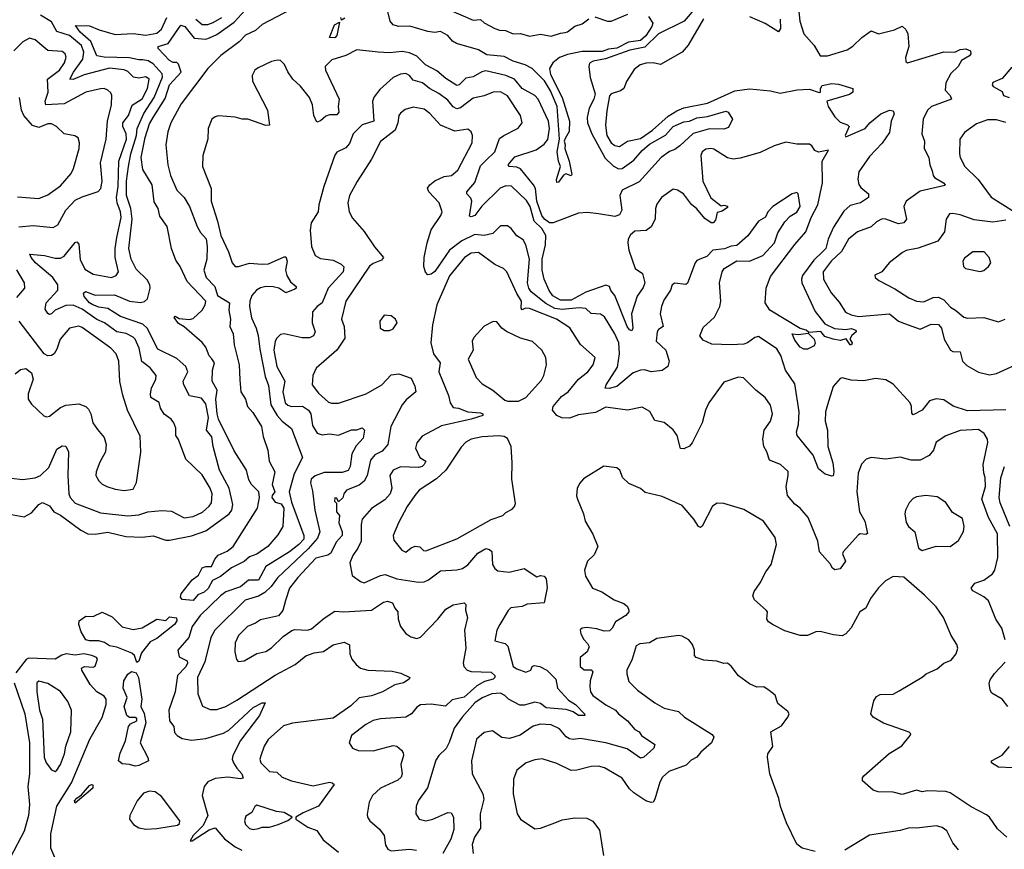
# Model space of a CAD drawing. Extents: x 1771496 to 1971148, y 471553 to 643630.
# Tile 483 of 656: x 1821760 to 1827177, y 611469 to 616033. Entities that reach past the tile are written whole.
import ezdxf

# ---------------------------------------------------------------- set-up
doc = ezdxf.new("R2010")
doc.units = 0

msp = doc.modelspace()

# ---------------------------------------------------------------- linework, layer by layer
at = {"layer": '0CON10XD'}
for points in [[(1822715, 612838.2), (1822654, 612844), (1822645.3, 612855.3), (1822647.9, 612875), (1822709.4, 612950.6), (1822745, 612977.3), (1822763.4, 613016.6), (1822785, 613024.8), (1822816, 613025), (1822834.7, 613065), (1822853.2, 613086.8), (1822901.2, 613108.8), (1822934.7, 613135.3), (1823068.9, 613345), (1823079.4, 613405), (1823075.8, 613435), (1823035.8, 613475), (1823020.9, 613500.9), (1823007.5, 613555), (1822941.2, 613661.2), (1822855, 613834.6), (1822846.9, 613865), (1822840.2, 613945), (1822846.5, 613995), (1822818.9, 614045), (1822820.7, 614105), (1822832.9, 614145), (1822817, 614167), (1822803.7, 614183.7), (1822785, 614230.6), (1822765, 614256.8), (1822665, 614343.2), (1822635, 614360.9), (1822610, 614395), (1822615, 614401.2), (1822638.6, 614388.6), (1822695, 614383.8), (1822715, 614388.5), (1822764.6, 614435), (1822781.5, 614465), (1822784.4, 614484.4), (1822682.5, 614592.5), (1822643.3, 614675), (1822619.9, 614709.9), (1822596.1, 614775), (1822572.5, 614895), (1822532.3, 614952.3), (1822523.1, 614995), (1822500.6, 615030.6), (1822490, 615125), (1822438.2, 615208.2), (1822429.5, 615275), (1822449.9, 615385), (1822475, 615459.2), (1822494.6, 615495.4), (1822560.6, 615599.4), (1822585, 615674.2), (1822649.2, 615745), (1822635, 615787.5), (1822625, 615798), (1822605, 615796.7), (1822585, 615808.6), (1822523.1, 615875), (1822522, 615885), (1822577.9, 615902.1), (1822647.5, 616002.5), (1822668.9, 615995), (1822721.2, 615931.2), (1822784.3, 615925.7), (1822805, 615932.2), (1822845, 615952.1), (1822940, 616020), (1823001.4, 616085)], [(1823255, 616090), (1823095, 616006.1), (1823057.4, 615972.6), (1823002.6, 615947.4), (1822968.4, 615911.6), (1822866.4, 615835), (1822794.6, 615765), (1822649.6, 615570.4), (1822592.8, 615465), (1822575.7, 615415), (1822563.5, 615345), (1822574.8, 615235), (1822589.8, 615175), (1822625, 615095.5), (1822666.1, 615055), (1822695.4, 615005), (1822736.9, 614895), (1822755, 614862.2), (1822786.8, 614826.8), (1822792.3, 614785), (1822790, 614715), (1822774.2, 614655), (1822785.7, 614615), (1822833.6, 614565), (1822849.4, 614515), (1822914.4, 614475), (1822910.4, 614435), (1822919.7, 614385), (1822916.2, 614345), (1822934.7, 614305), (1822941.1, 614245), (1822968.2, 614135), (1822971.2, 614051.2), (1822977.5, 613985), (1823003.6, 613945), (1823013.5, 613905), (1823042.2, 613872.2), (1823091.3, 613795), (1823099.6, 613739.6), (1823125.6, 613664.4), (1823132.9, 613605), (1823163.8, 613545), (1823149.6, 613475), (1823164.2, 613435), (1823148.8, 613415), (1823148, 613405), (1823165, 613379.2), (1823199.2, 613369.2), (1823212.7, 613345), (1823208.4, 613245), (1823180.3, 613199.7), (1823125.6, 613134.4), (1823065, 613092.7), (1823025, 613078.6), (1822995, 613052.2), (1822925, 613017.7), (1822865, 612969.6), (1822821.8, 612948.2), (1822796.8, 612903.2), (1822775, 612883.3), (1822740.9, 612869.1), (1822715, 612838.2)], [(1825481, 616099), (1825415.8, 616024.2), (1825275, 615954.8), (1825199, 615881), (1825116.9, 615865), (1824982.4, 615817.6), (1824916, 615805), (1824895, 615794.3), (1824891.1, 615775), (1824898.7, 615715), (1824925.8, 615625), (1824919.4, 615595), (1824893.8, 615546.2), (1824882, 615495), (1824884.4, 615465), (1824908.3, 615405), (1824981.7, 615271.7), (1825025, 615228.5), (1825055, 615212.7), (1825075, 615213.4), (1825139.2, 615260.8), (1825185, 615313.8), (1825225, 615348.9), (1825312.8, 615397.2), (1825355, 615445.2), (1825415, 615470.2), (1825444.8, 615475.2), (1825485, 615492.7), (1825545, 615500.7), (1825645, 615529.4), (1825658.6, 615525), (1825682.5, 615485), (1825660.7, 615439.3), (1825635, 615430), (1825555, 615433.3), (1825465, 615407.5), (1825391.4, 615338.6), (1825365, 615319.4), (1825335, 615308.5), (1825290.4, 615275), (1825168.6, 615141.4), (1825075, 615094.5), (1825062.1, 615065), (1825072.9, 614985), (1825060.7, 614959.3), (1825035, 614950.4), (1824944.3, 614965.7), (1824885, 614972.4), (1824835, 614967.7), (1824695, 614914.5), (1824675, 614916), (1824647.8, 614935), (1824633.2, 614955), (1824604.8, 615034.8), (1824597.3, 615105), (1824587.8, 615125), (1824515, 615212.3), (1824495, 615221), (1824454, 615225), (1824447.3, 615235), (1824485, 615278.9), (1824602.5, 615317.5), (1824645, 615347.6), (1824665.7, 615374.3), (1824675.7, 615435), (1824670.4, 615475), (1824612.8, 615595), (1824595, 615615.4), (1824525, 615654.7), (1824481.9, 615705), (1824435, 615725.6), (1824325, 615750.7), (1824303.4, 615746.6), (1824255, 615718.2), (1824235, 615714.6), (1824215, 615711.5), (1824178.9, 615675), (1824165, 615671.3), (1824105, 615708.9), (1824055, 615751.8), (1823993.3, 615785), (1823945, 615831.5), (1823905, 615850.7), (1823865, 615857.5), (1823795, 615850), (1823733.4, 615853.4), (1823615, 615867.1), (1823554.2, 615835.8), (1823478.1, 615811.9), (1823441.4, 615775), (1823442.9, 615755), (1823517.3, 615595), (1823512.2, 615555), (1823516.7, 615523.3), (1823505, 615510), (1823465, 615508.9), (1823445, 615501.9), (1823415, 615476.2), (1823395, 615470), (1823378.9, 615505), (1823372, 615565), (1823355.3, 615605), (1823305, 615667.1), (1823262.9, 615705), (1823235.3, 615745.3), (1823216.7, 615786.7), (1823195, 615807.5), (1823179.5, 615810.5), (1823145, 615802.9), (1823072, 615768), (1823054.3, 615755), (1823039.4, 615725), (1823041.1, 615695), (1823123.3, 615535), (1823135, 615452.5), (1823115, 615450.6), (1823016.3, 615486.3), (1822985, 615485.6), (1822945, 615497.1), (1822855, 615504.3), (1822835, 615499.2), (1822817.5, 615485), (1822797.7, 615435), (1822795.6, 615375), (1822768, 615285), (1822766.4, 615225), (1822814.6, 615105), (1822814.1, 615034.1), (1822848.7, 614925), (1822866.7, 614845), (1822908.4, 614755), (1822928.8, 614695), (1822945, 614675.6), (1822964.6, 614675.4), (1823025, 614694.3), (1823095, 614687.7), (1823129.4, 614690.6), (1823215, 614728.6), (1823225, 614728), (1823231.5, 614705), (1823223.4, 614655), (1823230.9, 614625), (1823250.6, 614590.6), (1823281.2, 614565), (1823282, 614555), (1823275, 614550.6), (1823225, 614530), (1823185.3, 614555.3), (1823155, 614562.8), (1823115, 614565.6), (1823085, 614557.6), (1823062.5, 614545), (1823037.7, 614515), (1823027, 614485), (1823025.2, 614455), (1823035, 614392.9), (1823062.1, 614335), (1823072.7, 614295), (1823081, 614221), (1823110.8, 614070.8), (1823129.8, 614019.8), (1823142.9, 613915), (1823177.7, 613855), (1823205, 613824.3), (1823255, 613783.8), (1823296.9, 613676.9), (1823317.1, 613625), (1823270.8, 613535), (1823243.2, 613435), (1823255, 613379.1), (1823323.9, 613195), (1823323.2, 613175), (1823296.3, 613145), (1823245, 613105.2), (1823114.5, 613025.5), (1823075, 612949.3), (1823020, 612950), (1822975, 612913.8), (1822895, 612885.9), (1822865, 612864.1), (1822753, 612755), (1822708.9, 612695), (1822691.7, 612635), (1822630, 612565), (1822637, 612527), (1822681.5, 612505), (1822683.8, 612493.8), (1822675, 612473.2), (1822629.2, 612425), (1822615.3, 612335), (1822580.4, 612235), (1822583.8, 612175), (1822608.5, 612145), (1822612, 612112), (1822626, 612095), (1822655, 612078.1), (1822705, 612069.6), (1822785, 612078.7), (1822881.8, 612108.2), (1822910.9, 612125), (1823045, 612249.8), (1823095, 612275.5), (1823110, 612275), (1823079.2, 612205), (1822975, 612067.3), (1822932.5, 611985), (1822930, 611965), (1822937.3, 611945), (1822954.7, 611915), (1822982.1, 611885), (1822989.1, 611860.9), (1822975, 611856.9), (1822905, 611865.4), (1822835, 611857.7), (1822795, 611839.5), (1822775.3, 611814.7), (1822764.6, 611765), (1822796.1, 611655), (1822770.3, 611599.7), (1822715, 611545.5), (1822697.5, 611515), (1822710, 611515), (1822803.2, 611576.8), (1822835, 611586.9), (1822886.9, 611526.9), (1822945, 611482), (1822982, 611465)], [(1825219.8, 616049.8), (1825243.4, 616013.4), (1825238.6, 615995), (1825205, 615943.4), (1825175, 615917.8), (1825110.5, 615909.5), (1825045, 615876.3), (1824999.1, 615870.9), (1824965, 615858), (1824855, 615858.6), (1824775, 615842.1), (1824729.4, 615825), (1824693.5, 615795), (1824675.4, 615765), (1824681.4, 615731.4), (1824745.2, 615605), (1824784.8, 615475), (1824783.1, 615416.9), (1824760.9, 615379.1), (1824755.5, 615365), (1824761.6, 615345), (1824758.9, 615325), (1824784, 615254), (1824798.3, 615181.7), (1824795, 615173.1), (1824764.6, 615185.4), (1824752.5, 615177.5), (1824725, 615138.8), (1824715, 615137.5), (1824714.2, 615154.2), (1824735.5, 615225), (1824724.6, 615255), (1824718.1, 615305), (1824730.3, 615375), (1824716.8, 615555), (1824681.2, 615641.2), (1824646.8, 615696.8), (1824580, 615765), (1824540.6, 615785), (1824475, 615804.3), (1824425, 615830.2), (1824330, 615840), (1824285, 615866.7), (1824162.7, 615902.7), (1824141.4, 615915), (1824116.2, 615945), (1824075, 615967.1), (1824045, 615962.7), (1824005, 615968.3), (1823906.4, 615996.4), (1823845, 615995.9), (1823814.8, 616004.8), (1823799.1, 616025), (1823785, 616078)], [(1824119.6, 616089.6), (1824255, 616030), (1824295, 616033.5), (1824315, 616015.7), (1824373.8, 615985), (1824400, 615975), (1824433.8, 615973.8), (1824475, 615954.4), (1824515, 615957.5), (1824565, 615941.9), (1824625, 615952.5), (1824685, 615942.7), (1824735, 615959.2), (1824761.7, 615961.7), (1824775, 615965.5), (1824815, 615997.5), (1824855, 616010.9), (1824891.9, 616038.1)], [(1824925, 616049.1), (1824995, 616024), (1825015, 616023.8), (1825106, 616064)], [(1826044.7, 616095), (1826051.6, 616025), (1826074.6, 615955), (1826130.6, 615890.6), (1826163.8, 615833.8), (1826205, 615833.5), (1826313.1, 615866.9), (1826343.7, 615886.3), (1826394.2, 615935), (1826445, 615971.1), (1826485.4, 615954.6), (1826573.5, 615976.5), (1826615, 615998), (1826635, 615978), (1826646.4, 615955), (1826651.8, 615885), (1826634.6, 615824.6), (1826635, 615802.5), (1826645, 615796), (1826845, 615856.8), (1826905, 615853.6), (1826935, 615868.8), (1826965, 615872), (1826991.1, 615861.1), (1826993.1, 615845), (1826986, 615834), (1826942, 615808), (1826922.7, 615775), (1826882.9, 615737.1), (1826854.8, 615685.2), (1826851.8, 615645), (1826879.4, 615615), (1826886.2, 615595), (1826776.9, 615555), (1826755, 615534.3), (1826731.5, 615485), (1826722.7, 615405), (1826737.9, 615365), (1826737.1, 615325), (1826762.2, 615275), (1826766.7, 615235), (1826780.9, 615200.9)], [(1821705, 613312), (1821785, 613298.2), (1821825, 613319.6), (1821865, 613365.6), (1821885, 613376.7), (1821925, 613358.6), (1821948.1, 613325), (1821985, 613306.8), (1822096.9, 613225), (1822135, 613204.7), (1822175, 613202.5), (1822245, 613213.5), (1822345, 613190.2), (1822435, 613186.5), (1822495, 613193.2), (1822565, 613169.6), (1822585, 613170), (1822705, 613193.3), (1822785, 613220.4), (1822913.7, 613315), (1822928.4, 613335), (1822933, 613365), (1822912.3, 613455), (1822888.9, 613498.9), (1822859.2, 613555), (1822824.1, 613685), (1822817.6, 613737.6), (1822787.7, 613775), (1822800, 613845), (1822785, 613920), (1822761.5, 613951.5), (1822694.2, 613964.2), (1822662.9, 614025), (1822660.4, 614045), (1822685.6, 614095), (1822674.4, 614125), (1822625, 614168.2), (1822520.8, 614220.8), (1822460.9, 614335), (1822438.6, 614358.6), (1822315, 614399.3), (1822245, 614443.3), (1822195, 614451.1), (1822162.1, 614465), (1822145, 614475.3), (1822115, 614509.4), (1822110.8, 614529.2), (1822122.5, 614537.5), (1822175, 614518.2), (1822281.3, 614518.7), (1822365, 614484.8), (1822425, 614476.8), (1822446.7, 614483.3), (1822463.3, 614496.7), (1822478.1, 614555), (1822475.7, 614575), (1822461.5, 614601.5), (1822401, 614661), (1822373, 614715), (1822361.6, 614775), (1822379.6, 614935), (1822372.6, 614995), (1822348.8, 615065), (1822348.3, 615145), (1822358.9, 615225), (1822371.7, 615295), (1822402.2, 615395), (1822406.3, 615435), (1822443.4, 615516.6), (1822499.6, 615605), (1822546.9, 615716.9), (1822544.3, 615735), (1822495, 615790), (1822467.4, 615807.4), (1822437.3, 615812.7), (1822415, 615811.6), (1822365, 615823), (1822225, 615827), (1822184.4, 615834.4), (1822152.7, 615912.7), (1822092.4, 615965), (1822068.3, 616001.7), (1822145, 615999.5), (1822197.2, 615977.2), (1822285, 615951.4), (1822385, 615956.2), (1822455, 615947.8), (1822515, 615957.9), (1822540.1, 615979.9), (1822569.6, 616045)], [(1821715, 613510.8), (1821776.6, 613503.4), (1821845, 613512.3), (1821875, 613525.8), (1821920.2, 613569.8), (1821965, 613670), (1821995, 613689.2), (1822015, 613685.8), (1822028.5, 613655), (1822025.3, 613525), (1822031.4, 613425), (1822037.7, 613405), (1822065, 613372.7), (1822205, 613320.3), (1822355, 613303.5), (1822415, 613309.7), (1822465.4, 613325.4), (1822542.4, 613332.4), (1822595, 613329.2), (1822665, 613292.5), (1822715, 613299.6), (1822767, 613323), (1822803.7, 613356.3), (1822815.5, 613375), (1822819.2, 613425), (1822808.8, 613455), (1822765, 613529.6), (1822673.6, 613615), (1822634, 613724), (1822620, 613745), (1822619.4, 613785), (1822608.6, 613815), (1822593.1, 613835), (1822555, 613861.9), (1822534.5, 613895), (1822527.8, 613927.8), (1822482.5, 613955), (1822479.5, 613975), (1822486.1, 614005), (1822509.5, 614055), (1822510.6, 614075), (1822477.8, 614117.8), (1822431.8, 614151.8), (1822417.6, 614225), (1822395.2, 614275.2), (1822385, 614286.6), (1822346.6, 614306.6), (1822295, 614316.2), (1822255, 614344.7), (1822227.1, 614365), (1822185, 614383.9), (1822105, 614441), (1822055, 614462.4), (1822015, 614460), (1821955.6, 614435), (1821935, 614414.4), (1821925, 614411.1), (1821915, 614416.7), (1821900.6, 614440.6), (1821905.8, 614475), (1821970, 614545), (1821969.4, 614575), (1821941.9, 614615), (1821846.8, 614695), (1821823.1, 614725), (1821816.4, 614743.6), (1821896.2, 614736.2), (1821955, 614720.8), (1821985, 614720.9), (1822005, 614731.5), (1822065, 614806.5), (1822075, 614811.4), (1822085, 614797.5), (1822094, 614714), (1822119.6, 614659.6), (1822165, 614632.5), (1822265, 614614.1), (1822290.6, 614625), (1822303.8, 614645), (1822284.8, 614725), (1822284.8, 614775), (1822294.5, 614835.5), (1822318.3, 614945), (1822315.4, 614975.4), (1822297.1, 615025), (1822292.9, 615055), (1822302.5, 615115), (1822305.8, 615254.2), (1822347.8, 615375), (1822346.4, 615405), (1822327.9, 615445), (1822327.8, 615465), (1822358.4, 615505), (1822378.3, 615561.7), (1822435, 615598.2), (1822463.5, 615655), (1822472.7, 615705), (1822455, 615717.8), (1822415, 615711.3), (1822387.4, 615717.4), (1822355, 615747.7), (1822335, 615757.5), (1822255, 615766.8), (1822115, 615729.5), (1822055, 615704.7), (1822036.2, 615705), (1822055.6, 615745), (1822107.5, 615815), (1822112.4, 615855), (1822101.1, 615891.1), (1822035, 615946.7), (1821965, 615967.7), (1821935, 616020.3), (1821875, 616057)], [(1822728.9, 616035), (1822765, 616006.4), (1822795, 616006.6), (1822825, 616016.5), (1822872.1, 616045)], [(1823495, 615933.1), (1823464, 615935), (1823493.1, 616005), (1823519.5, 616019.5), (1823505.3, 615945), (1823495, 615933.1)], [(1823548.3, 616041.7), (1823530.7, 616030.7), (1823526.7, 616045)], [(1825522.7, 616037.3), (1825438.1, 615891.9), (1825405.3, 615854.7), (1825285, 615785.7), (1825245, 615795.2), (1825206.6, 615793.4), (1825173.8, 615785), (1825140.3, 615759.7), (1825098, 615692), (1825084.5, 615655), (1825065, 615641.8), (1825015, 615625.7), (1825006.1, 615613.9), (1824990.9, 615530.9), (1824983, 615453), (1824991.1, 615395), (1825015, 615354.5), (1825035, 615340.5), (1825060, 615335), (1825105, 615364.3), (1825175, 615379.6), (1825242.1, 615425), (1825327.9, 615502.1), (1825375, 615531.3), (1825415, 615547.8), (1825545, 615574.3), (1825695, 615641.1), (1825775, 615651.6), (1825891.4, 615641.4), (1825945, 615628), (1826037.2, 615647.2), (1826105, 615650.8), (1826158.1, 615631.9), (1826165.5, 615634.5), (1826165.5, 615655), (1826175, 615671.5), (1826228.8, 615681.2), (1826265, 615677.8), (1826343.9, 615653.9), (1826344.5, 615635), (1826325, 615620.4), (1826200, 615585), (1826207.5, 615555), (1826245, 615497.9), (1826275, 615469.6), (1826313.8, 615455), (1826324.2, 615445), (1826302, 615395), (1826305, 615387.5), (1826412.5, 615435), (1826436.9, 615465), (1826497.5, 615515), (1826545, 615534.2), (1826565, 615531.2), (1826570.6, 615515), (1826554.5, 615475.5), (1826545, 615412), (1826505, 615354.4), (1826435, 615281.1), (1826376.5, 615195), (1826370.8, 615155), (1826376.7, 615126.7), (1826388.8, 615108.8), (1826430, 615075), (1826430, 615055), (1826386.2, 615025), (1826330, 615010), (1826295, 614980.3), (1826238.5, 614891.5), (1826208.1, 614825), (1826194.8, 614775), (1826176.2, 614755), (1826129.7, 614710.3), (1826067.1, 614625), (1826061.2, 614605), (1826063.8, 614585), (1826137.6, 614427.6), (1826190.5, 614360.5), (1826243.4, 614333.4), (1826305, 614328.1), (1826335, 614334.6), (1826360, 614325), (1826362, 614315), (1826338, 614295), (1826326.7, 614275), (1826341.2, 614255), (1826337.5, 614245), (1826330, 614245), (1826306.4, 614276.4), (1826275, 614267.5), (1826235, 614275.7), (1826190.8, 614290.8), (1826167.5, 614317.5), (1826101.7, 614311.7), (1826087.5, 614325), (1826055, 614334.2), (1825887.5, 614435), (1825862, 614475), (1825867.6, 614555), (1825890.6, 614619.4), (1826025, 614796), (1826085.8, 614865), (1826114.4, 614945), (1826151.3, 615015), (1826176.2, 615136.2), (1826174.6, 615255), (1826210, 615315), (1826155, 615303.8), (1826135, 615313.5), (1826119.2, 615339.2), (1826105, 615347.9), (1826035, 615348.9), (1825975, 615358.5), (1825911.7, 615338.3), (1825835, 615302.5), (1825725, 615270.3), (1825685.4, 615265.4), (1825655, 615273.1), (1825579.7, 615319.7), (1825564.2, 615324.2), (1825535, 615320), (1825514.4, 615305), (1825507.8, 615285), (1825518.2, 615145), (1825562.3, 615052.3), (1825619.3, 615009.3), (1825635, 615012.5), (1825655, 615006.2), (1825655, 615000), (1825625, 614980), (1825597.5, 614972.5), (1825589.3, 614930.7), (1825575, 614916), (1825565, 614916), (1825529.9, 614939.9), (1825485, 614992.7), (1825455.7, 615015.7), (1825411.5, 615075), (1825380, 615095), (1825355, 615100.4), (1825291.2, 615055), (1825265, 615017.5), (1825258, 614995), (1825255.8, 614935), (1825235, 614894), (1825206.4, 614873.6), (1825145, 614870), (1825121.2, 614848.8), (1825108.8, 614825), (1825106.2, 614805), (1825112, 614765), (1825146.7, 614665), (1825187.1, 614637.1), (1825199.3, 614585), (1825190.8, 614559.2), (1825158, 614512), (1825125.4, 614415.4), (1825133.8, 614336.2), (1825128.5, 614321.5), (1825115, 614327.3), (1825102.6, 614345), (1825035, 614515.5), (1825013.5, 614543.5), (1825005.5, 614565.5), (1824985, 614572.5)], [(1825943.9, 616035), (1825945.2, 615984.8), (1825935, 615965.6), (1825862.2, 616012.2), (1825778.2, 616048.2)], [(1821755, 614893.2), (1821835, 614900.8), (1821945, 614888.9), (1821969.4, 614905), (1822015, 614984.4), (1822065, 615039.2), (1822105, 615058.5), (1822193, 615087), (1822206.2, 615103.8), (1822214.4, 615145), (1822204.7, 615245), (1822235.3, 615374.7), (1822243.7, 615475), (1822265.3, 615565), (1822267.7, 615615), (1822261.2, 615631.2), (1822245, 615645.6), (1822225, 615653.5), (1822205, 615652.3), (1822125, 615633.5), (1822005, 615569.5), (1821903.9, 615563.9), (1821899.8, 615585), (1821917.4, 615635), (1821913.2, 615705), (1821980, 615755), (1822007.8, 615795), (1822016, 615826), (1822010.6, 615845), (1821995, 615857.5), (1821915, 615864.1), (1821881.4, 615891.4), (1821845, 615921.5), (1821815, 615930.5), (1821778.6, 615911.4), (1821729.1, 615860.9)], [(1824985, 614572.5), (1824875, 614534.8), (1824795, 614490), (1824735, 614490.3), (1824694.2, 614514.2), (1824673.7, 614543.7), (1824646.3, 614605), (1824635.6, 614654.4), (1824635.2, 614714.8), (1824653.4, 614795), (1824654.5, 614845), (1824633, 614885), (1824590.8, 614925), (1824568, 615005), (1824549, 615039), (1824466.2, 615116.2), (1824435, 615118), (1824403.3, 615106.7), (1824303.8, 615006.2), (1824265, 614955.7), (1824245, 614948.1), (1824235, 614951.2), (1824248, 615035), (1824241.7, 615051.7), (1824220.6, 615075), (1824220, 615085), (1824265, 615137.9), (1824295, 615228.2), (1824325, 615258.6), (1824373.6, 615305), (1824401, 615379), (1824423.5, 615396.5), (1824503.1, 615436.9), (1824524.3, 615465), (1824515.5, 615505), (1824443.7, 615613.7), (1824405.3, 615635.3), (1824365, 615633.8), (1824315, 615613.4), (1824255, 615600.4), (1824185, 615548.1), (1824165, 615541.6), (1824145, 615552.7), (1824115, 615590), (1824066.6, 615626.6), (1824015, 615654.1), (1823975.6, 615685), (1823925, 615700.4), (1823905, 615726.5), (1823885, 615736.9), (1823855, 615733.9), (1823815.3, 615714.7), (1823741.5, 615648.5), (1823711.2, 615608.8), (1823700.9, 615585), (1823708, 615475), (1823644.5, 615455), (1823595.5, 615405), (1823575, 615351.9), (1823555, 615328.8), (1823505.4, 615304.6), (1823493.3, 615286.7), (1823434.4, 615115), (1823405.7, 615014.3), (1823401.9, 614975), (1823363.8, 614915), (1823357.7, 614875), (1823365.5, 614785), (1823385.4, 614735.4), (1823415, 614719.5), (1823485, 614710.5), (1823528.6, 614688.6), (1823543.3, 614673.3), (1823539.6, 614645), (1823456.7, 614555), (1823425.2, 614474.8), (1823396.7, 614455), (1823371.9, 614425), (1823370, 614365), (1823385.5, 614315), (1823376.6, 614293.4), (1823355, 614283.1), (1823315, 614282.5), (1823215, 614304.4), (1823195, 614300.6), (1823175, 614280), (1823166.5, 614265), (1823158.4, 614215), (1823174.7, 614125.3), (1823219.2, 614045), (1823208, 613985), (1823220.9, 613925), (1823235, 613911.6), (1823255, 613905.2), (1823316.7, 613906.7), (1823349.4, 613885), (1823362.7, 613865), (1823370.9, 613800.9), (1823397.7, 613757.7), (1823425, 613749.1), (1823465, 613753.9), (1823515, 613747.9), (1823585, 613776.2), (1823615, 613777.1), (1823645, 613787.3), (1823656.8, 613775), (1823649.5, 613730.5), (1823612.3, 613687.7), (1823587.7, 613645), (1823577.8, 613575), (1823566.9, 613553.1), (1823535, 613542.1), (1823435, 613541), (1823386.4, 613523.6), (1823364.7, 613505), (1823360.4, 613485), (1823371.7, 613441.8), (1823383.7, 613335), (1823411.9, 613215), (1823399.1, 613180.9), (1823347.5, 613122.5), (1823178.4, 612961.6), (1823143.4, 612915), (1823108.2, 612881.8), (1823075, 612862.4), (1823000.5, 612839.5), (1822833.6, 612675), (1822811.4, 612635), (1822779.4, 612500.6), (1822738.5, 612415), (1822740.6, 612325), (1822765.9, 612255.9), (1822807.8, 612237.8), (1822845, 612238.8), (1822894.7, 612255.3), (1822955, 612289.2), (1823165, 612426.6), (1823275.2, 612484.8), (1823335, 612533.1), (1823380.3, 612549.7), (1823432.7, 612557.3), (1823485, 612594.5), (1823545, 612608.5), (1823574.5, 612594.5), (1823577.1, 612545), (1823587.5, 612515), (1823610.8, 612485), (1823636, 612466), (1823675, 612454.6), (1823809.3, 612449.3), (1823857.4, 612437.4), (1823907.5, 612415), (1823903.3, 612405), (1823871.2, 612385), (1823825, 612374.4), (1823755.7, 612335), (1823695, 612313.6), (1823627.3, 612302.7), (1823581.5, 612258.5), (1823485, 612190.8), (1823262.1, 612162.1), (1823212.3, 612147.7), (1823127.3, 612072.7), (1823105, 612036.9), (1823086.4, 611983.6), (1823082.2, 611965), (1823086.4, 611945), (1823135, 611897.5), (1823175, 611893.6), (1823205, 611866.4), (1823255, 611846.5), (1823375, 611818.9), (1823465, 611838.2), (1823480, 611835), (1823490, 611825), (1823404.6, 611705.4), (1823320.3, 611669.7), (1823280, 611645), (1823280, 611635), (1823345, 611590), (1823395, 611573.1), (1823430.2, 611520.2), (1823515, 611453.8)], [(1827218.8, 615771.2), (1827165, 615709.2), (1827113.3, 615686.7), (1827110, 615675), (1827116.2, 615665), (1827165, 615638), (1827173.3, 615615), (1827204, 615604)], [(1821747.8, 615057.8), (1821865, 615049.2), (1821915, 615068.8), (1821985, 615118.5), (1822042.9, 615187.1), (1822056.8, 615215), (1822088.2, 615325), (1822090, 615355), (1822082.7, 615382.7), (1822063.1, 615393.1), (1822005.4, 615405.4), (1821963.1, 615445), (1821935, 615460.8), (1821915, 615459.6), (1821865, 615440.3), (1821831.5, 615451.5), (1821782.7, 615505), (1821771.1, 615535), (1821759.4, 615605)], [(1827186.1, 613886.1), (1826975, 613881), (1826896, 613906), (1826845, 613941.8), (1826802.2, 613947.8), (1826765, 613936.5), (1826725, 613885.6), (1826675, 613858.8), (1826667.7, 613867.7), (1826666.7, 613905), (1826658.9, 613925), (1826565, 614028.7), (1826525, 614052.2), (1826468.3, 614058.3), (1826405, 614045.9), (1826335, 614049.6), (1826285, 614062.2), (1826275, 614058.9), (1826235.4, 614015), (1826203.7, 613913.7), (1826194.1, 613875), (1826191.2, 613825), (1826204.5, 613775), (1826206.7, 613685), (1826233.1, 613595), (1826239.5, 613545), (1826235.6, 613524.4), (1826229.2, 613520.8), (1826192.3, 613532.3), (1826155, 613562.5), (1826125, 613636.9), (1826037.1, 613745), (1826034.5, 613765), (1826044.6, 613805.4), (1826048.1, 613875), (1826025, 614028.8), (1825973.6, 614105), (1825948.2, 614185), (1825925, 614222.2), (1825825, 614289.4), (1825804.6, 614285.4), (1825765, 614255.6), (1825745, 614247.8), (1825675.4, 614244.6), (1825567.9, 614247.9), (1825519.7, 614269.7), (1825503, 614293), (1825520.2, 614339.8), (1825583, 614397), (1825612.2, 614455), (1825617.1, 614485), (1825610.8, 614585), (1825624.4, 614645), (1825635.5, 614664.5), (1825705, 614706.7), (1825775, 614704.4), (1825848.6, 614735), (1825912.1, 614805), (1825930.6, 614859.4), (1825969.1, 614920.9), (1825998.5, 614951.5), (1826035, 614974.5), (1826053.6, 615005), (1826044, 615075), (1826035, 615082.5), (1826010.8, 615075), (1825904.5, 615005), (1825876.5, 614975), (1825862.9, 614947.1), (1825825.5, 614925), (1825766.5, 614843.5), (1825705, 614791.2), (1825675, 614787.5), (1825637.9, 614772.1), (1825573.3, 614765), (1825540, 614730), (1825511.4, 614718.6), (1825485, 614707.5), (1825476.7, 614695), (1825435, 614582.5), (1825425, 614576.7), (1825365, 614582.5), (1825350, 614575), (1825340, 614545), (1825305, 614489.5), (1825291.9, 614455), (1825284.8, 614415), (1825300, 614345), (1825275, 614328), (1825267.1, 614315), (1825262.5, 614265), (1825314.6, 614214.6), (1825333.8, 614155), (1825325.9, 614124.1), (1825295, 614102.9), (1825235, 614095.7), (1825197, 614107), (1825175, 614105.4), (1825135, 614090), (1825045, 614014.3), (1825003.3, 614003.3), (1824981.2, 614005), (1824986.4, 614025), (1825048.7, 614121.3), (1825059.5, 614195), (1825056, 614255), (1825034.1, 614305), (1824978.1, 614398.1), (1824955, 614412.2), (1824905, 614416.9), (1824875, 614443.8), (1824837.6, 614447.6), (1824745, 614438.3), (1824705, 614444.9), (1824655, 614470.8), (1824573.4, 614535), (1824560.8, 614555), (1824553.4, 614585), (1824565.7, 614715.7), (1824545, 614793.8), (1824531.2, 614821.2), (1824495, 614844.3), (1824464.4, 614884.4), (1824445, 614898), (1824405, 614898), (1824363.4, 614856.6), (1824315, 614845.3), (1824265, 614851.6), (1824193.1, 614816.9), (1824125, 614765.5), (1824045, 614647.1), (1824025, 614632.9), (1824005, 614630), (1823993.2, 614643.2), (1823984.7, 614675), (1823986.1, 614725), (1824001.6, 614805), (1824023.3, 614876.7), (1824078.1, 614955), (1824084.4, 614975), (1824067.5, 615025), (1824012.1, 615085), (1824004.8, 615105.2), (1824016.7, 615125), (1824045, 615147.2), (1824095, 615170.4), (1824136.2, 615175), (1824171.1, 615205), (1824250, 615355), (1824251.1, 615395), (1824244.2, 615415), (1824225, 615431.4), (1824155, 615420.4), (1824075, 615453.1), (1824017.1, 615517.1), (1823985, 615541.5), (1823925, 615552.1), (1823880.9, 615539.1), (1823855, 615519.4), (1823845.5, 615505), (1823840.8, 615465), (1823825.9, 615425), (1823745, 615362.9), (1823695.5, 615265), (1823616.5, 615143.5), (1823575.3, 615065), (1823565.2, 615025), (1823573.4, 614975), (1823591.3, 614941.3), (1823655, 614867.1), (1823712.7, 614782.7), (1823761.2, 614725), (1823750.9, 614709.1), (1823705, 614692.3), (1823685, 614676.4), (1823555, 614484.3), (1823531.2, 614385), (1823545.8, 614345), (1823548.4, 614281.6), (1823505, 614214.4), (1823390.8, 614115), (1823372.9, 614075), (1823369.4, 614025), (1823405, 613978.1), (1823458.6, 613928.6), (1823475, 613922.5), (1823515, 613923.5), (1823666, 613975), (1823753.1, 614025), (1823805, 614080), (1823845.6, 614084.4), (1823915, 614060), (1823935, 614016.2), (1823939.4, 613985), (1823887.5, 613942.5), (1823864.7, 613915), (1823802.2, 613795), (1823785.2, 613695), (1823755, 613660), (1823715, 613639.3), (1823690, 613610), (1823671.9, 613525), (1823656, 613494), (1823628.7, 613471.3), (1823559.2, 613445), (1823543.8, 613425), (1823537.3, 613402.7), (1823515, 613380), (1823505, 613400), (1823495, 613402.5), (1823492.9, 613385), (1823502.5, 613372.5), (1823504, 613325), (1823520, 613305), (1823515.3, 613265), (1823534.3, 613215), (1823533.8, 613195), (1823502.3, 613157.7), (1823471.4, 613098.6), (1823455, 613087.7), (1823389.5, 613070.5), (1823290.6, 612965), (1823244.7, 612905), (1823223.1, 612836.9), (1823207.2, 612782.8), (1823185, 612752.5), (1823085, 612731.5), (1823057.7, 612712.3), (1823014.3, 612695), (1822963.5, 612645), (1822946.4, 612605), (1822943.3, 612555), (1822952.4, 612512.4), (1822962.5, 612502.5), (1822995, 612505.4), (1823065, 612545.6), (1823115, 612557.5), (1823145, 612576.7), (1823210, 612640), (1823257.4, 612672.6), (1823275, 612677.8), (1823344.6, 612674.6), (1823365, 612681.2), (1823435, 612740.5), (1823495, 612778.9), (1823544.5, 612774.5), (1823695, 612784.5), (1823761.5, 612828.5), (1823784.4, 612834.4), (1823812, 612825), (1823824, 612795), (1823840.6, 612775), (1823841.8, 612735), (1823854.7, 612695), (1823885, 612656.7), (1823912.5, 612637.5), (1823945, 612628.8), (1823965, 612635.5), (1824060.9, 612735), (1824105, 612790.5), (1824145, 612814.5), (1824205, 612824.2), (1824214.2, 612815), (1824213.6, 612785), (1824224.4, 612745), (1824207.3, 612675), (1824214.7, 612575), (1824200, 612495), (1824203.8, 612475), (1824223.1, 612455), (1824245, 612447.2), (1824355, 612443.4), (1824374.2, 612425), (1824374.7, 612415), (1824365, 612404.1), (1824317.7, 612392.3), (1824275, 612368.3), (1824205, 612306.7), (1824139.6, 612290.4), (1824103.4, 612256.6), (1824025, 612267.5), (1823965, 612264.4), (1823945, 612250.6), (1823915.3, 612214.7), (1823885, 612195.5), (1823745, 612186.8), (1823705, 612177), (1823663.9, 612156.1), (1823585, 612095.7), (1823573.3, 612055), (1823590.8, 612025), (1823621.7, 612011.7), (1823705, 612011.5), (1823815, 612040), (1823835.5, 612035.5), (1823861.2, 612015), (1823870, 612000), (1823871.4, 611985), (1823856.7, 611935), (1823864.5, 611885), (1823859.4, 611865), (1823840.2, 611849.8), (1823745, 611805.5), (1823701.4, 611765), (1823682.2, 611727.8), (1823672.4, 611662.4), (1823674.4, 611645), (1823686.9, 611625), (1823740.2, 611580.2), (1823765.2, 611545.2), (1823772.2, 611492.2), (1823785, 611469.2), (1823805, 611460.6), (1823905, 611470), (1823944.2, 611464.2)], [(1827185, 615467.9), (1827135, 615482.8), (1827085, 615481.3), (1827025, 615460.8), (1826957.8, 615412.2), (1826932.5, 615375), (1826930.5, 615295), (1826934.4, 615275), (1826959.5, 615225), (1827034.3, 615154.3), (1827105, 615055.6), (1827233.3, 614975)], [(1826780.9, 615200.9), (1826785.5, 615175), (1826793.3, 615165), (1826842.5, 615135), (1826852, 615125), (1826850, 615120), (1826715, 615089.2), (1826636.5, 615035), (1826623.8, 615005), (1826640, 614935), (1826625.4, 614914.6), (1826595, 614909.1), (1826525, 614935.5), (1826505, 614937.3), (1826475, 614920.6), (1826445, 614893.6), (1826370, 614865), (1826319.4, 614825), (1826282.2, 614757.8), (1826224.7, 614705), (1826180.4, 614645), (1826183.3, 614605), (1826225, 614529.4), (1826268.5, 614478.5), (1826304.3, 614424.3), (1826335, 614409.2), (1826375, 614400.7), (1826545, 614413.8), (1826595.6, 614375), (1826628.2, 614361.8), (1826715, 614330.4), (1826775, 614357.5), (1826815.3, 614355.3), (1826831.5, 614335), (1826846.6, 614275), (1826881.1, 614215), (1826895, 614208.2), (1826935, 614206), (1826948.2, 614155), (1826971.2, 614131.2), (1827035, 614094.2), (1827095, 614080), (1827135, 614087.1), (1827235, 614132.9)], [(1827185, 614929.6), (1827115, 614919.4), (1827011.6, 614931.6), (1826935, 614959.1), (1826895, 614966.7), (1826875.8, 614964.2), (1826857.5, 614935), (1826848.9, 614865), (1826811.1, 614815), (1826704, 614776), (1826637.7, 614762.3), (1826617, 614753), (1826544, 614695), (1826504.1, 614645.9), (1826465, 614626.7), (1826467.5, 614615), (1826487.5, 614597.5), (1826575, 614551.8), (1826652.6, 614502.6), (1826695, 614484.7), (1826735, 614480), (1826785, 614504), (1826815, 614506.8), (1826845, 614492.2), (1826880.5, 614450.5), (1826908.9, 614435), (1826955, 614395.6), (1826975, 614390), (1827065, 614395.4), (1827145, 614370), (1827181.2, 614385)], [(1827182.1, 612622.1), (1827164.4, 612685), (1827130.6, 612735), (1827090, 612835), (1827065, 612858.6), (1827005, 612890), (1826994.4, 612905), (1827015, 612933.3), (1827065, 612949.1), (1827111.5, 612985), (1827124.7, 613005.3), (1827142, 613075), (1827140, 613205), (1827090.8, 613295), (1827053.6, 613395), (1827073.4, 613465), (1827071.8, 613515), (1827065, 613538), (1827060.4, 613585), (1827087.3, 613707.3), (1827084, 613725), (1827065.6, 613755.6), (1827035, 613777.8), (1826935, 613773.5), (1826855, 613743.1), (1826801.7, 613708.3), (1826787.8, 613665), (1826764.4, 613635), (1826715, 613609.6), (1826665, 613608.8), (1826605, 613626.4), (1826525, 613614.3), (1826445, 613624.2), (1826416.7, 613615), (1826391.7, 613588.3), (1826372.4, 613537.6), (1826366.8, 613435), (1826380.8, 613325), (1826409.3, 613275), (1826424.3, 613205.7), (1826415, 613200.6), (1826385, 613204.4), (1826375, 613198.1), (1826290.6, 613105), (1826286.9, 613095), (1826302.9, 613055), (1826275, 613011.2), (1826245, 613005.6), (1826231.5, 613015), (1826219.1, 613039.1), (1826161.2, 613105), (1826150.6, 613165), (1826098.6, 613295), (1826054.2, 613345), (1826025, 613367.1), (1825985.4, 613415), (1825977.3, 613465), (1825989.1, 613525), (1825987.4, 613547.4), (1825946.4, 613586.4), (1825885, 613610), (1825871, 613655), (1825853.6, 613685), (1825848.8, 613725), (1825855.3, 613774.7), (1825891.5, 613825), (1825901.5, 613865), (1825891.7, 613911.7), (1825862.5, 613955), (1825810, 613995), (1825743, 614063), (1825715, 614065.5), (1825635, 614038), (1825552.2, 613925), (1825534, 613885), (1825515.5, 613815), (1825477.7, 613742.3), (1825460.8, 613705), (1825445, 613686.2), (1825415, 613671.2), (1825395, 613673.3), (1825376.9, 613745), (1825355, 613777.1), (1825306.4, 613816.4), (1825255, 613828.1), (1825226.8, 613876.8), (1825185, 613900.8), (1825105, 613884.5), (1824985, 613901.9), (1824928.9, 613871.1), (1824835, 613858.3), (1824785, 613841.3), (1824743.2, 613843.2), (1824714.8, 613854.8), (1824692, 613885), (1824695.4, 613905), (1824740.6, 613959.4), (1824778.6, 613985), (1824834.2, 614055), (1824886.9, 614095), (1824914.5, 614135), (1824925.7, 614175), (1824846.4, 614246.4), (1824787.1, 614337.1), (1824713.8, 614386.2), (1824565, 614444), (1824543.3, 614446.7), (1824525, 614437.5), (1824520, 614445), (1824520.8, 614485), (1824495, 614526.2), (1824440, 614645), (1824421.4, 614665), (1824375, 614686.2), (1824285, 614752.5), (1824245, 614748.7), (1824207.9, 614725), (1824125, 614624.5), (1824055.8, 614465), (1824032.3, 614355), (1824022, 614255), (1824037.6, 614195), (1824074.5, 614145), (1824066.9, 614095), (1824120, 613965), (1824129.2, 613925), (1824145, 613898.8), (1824175, 613896.2), (1824225, 613874.7), (1824295, 613869.2), (1824307.5, 613865), (1824307.5, 613855), (1824245, 613835.5), (1824080.7, 613799.3), (1823975, 613741.8), (1823946.2, 613705), (1823937.1, 613675), (1823961.1, 613625), (1823994.2, 613605), (1823986.2, 613585), (1823975, 613574.7), (1823955, 613569.3), (1823855, 613572.7), (1823815, 613554.6), (1823797.1, 613525), (1823808.6, 613455), (1823798, 613425), (1823769.4, 613390.6), (1823696.3, 613343.7), (1823644.2, 613285.8), (1823638.6, 613255), (1823638.9, 613165), (1823620.6, 613125), (1823592.3, 613085), (1823577.1, 613045), (1823589.4, 612975), (1823635, 612941.9), (1823655, 612935.6), (1823745, 612975.4), (1823770.5, 612980.5)], [(1827045, 614647.5), (1827065, 614653.8), (1827091.2, 614675), (1827103.8, 614695), (1827093.3, 614725), (1827065.8, 614755.8), (1827005, 614756.2), (1826958.8, 614721.2), (1826948.8, 614705), (1826953.3, 614675), (1826964.1, 614664.1), (1827045, 614647.5)], [(1821745, 614504.3), (1821789.2, 614555), (1821787.1, 614585), (1821745, 614656.9)], [(1823795, 614322.5), (1823815, 614332.5), (1823837.5, 614365), (1823827.5, 614385), (1823805, 614403.3), (1823765, 614407.5), (1823741.2, 614375), (1823743.3, 614335), (1823765, 614323.3), (1823795, 614322.5)], [(1821735, 614083.8), (1821765, 614108), (1821795, 614114), (1821825, 614090.8), (1821835.4, 614055), (1821806.2, 613975), (1821806.4, 613945), (1821825, 613917.1), (1821893.6, 613853.6), (1821908.3, 613848.3), (1821925, 613851.9), (1821985, 613898.8), (1822015, 613912.7), (1822085, 613918.7), (1822124.3, 613905), (1822139.8, 613889.8), (1822151.9, 613865), (1822162.5, 613815), (1822187.7, 613777.7), (1822224.4, 613735), (1822235.6, 613695), (1822232.2, 613655), (1822201.1, 613598.9), (1822181.5, 613545), (1822180, 613525), (1822195, 613496), (1822215, 613477.1), (1822240, 613465), (1822285, 613450.5), (1822335, 613443.6), (1822385, 613450), (1822403.7, 613486.3), (1822427.2, 613652.8), (1822422.6, 613742.6), (1822353.6, 613885), (1822327.4, 613967.4), (1822311.8, 614041.8), (1822306, 614155), (1822291.5, 614195), (1822262.2, 614225), (1822105, 614340.4), (1822085, 614347.3), (1822034.4, 614335), (1821983.3, 614275), (1821965, 614220), (1821950, 614195), (1821935, 614185.6), (1821915, 614184.5), (1821895, 614194.6), (1821757.4, 614375)], [(1824445.8, 613934.2), (1824505, 613934.4), (1824545.3, 613954.7), (1824631.1, 614048.9), (1824644.7, 614075), (1824658.9, 614135), (1824654.5, 614175), (1824633.1, 614215), (1824581.7, 614261.7), (1824515, 614280.5), (1824438.2, 614318.2), (1824413.1, 614335), (1824385, 614370), (1824365, 614373.1), (1824315, 614346.4), (1824258.1, 614285), (1824249.5, 614265), (1824254.7, 614215.3), (1824228, 614165), (1824271.5, 614065), (1824305, 614029.2), (1824362.5, 613995), (1824429.7, 613939.7), (1824445.8, 613934.2)], [(1826095, 614220), (1826075, 614220), (1826055, 614231.2), (1826025, 614270), (1826010, 614305), (1826045, 614300.8), (1826098.3, 614308.3), (1826130.8, 614275), (1826136, 614254), (1826130.7, 614239.3), (1826095, 614220)], [(1823885, 613104.4), (1823915, 613128.2), (1823936.7, 613136.7), (1823962.7, 613132.7), (1823982.2, 613112.2), (1823995, 613110.9), (1824165, 613176.4), (1824355, 613283.9), (1824418.8, 613305), (1824435, 613321.2), (1824469.7, 613340.3), (1824483.3, 613355), (1824488.3, 613371.7), (1824468.5, 613505), (1824470.5, 613595), (1824464.5, 613685), (1824445, 613729.2), (1824425, 613739.5), (1824395.7, 613744.3), (1824305, 613738.2), (1824245, 613724.6), (1824215, 613709.1), (1824188.7, 613681.3), (1824105, 613554.5), (1824053.5, 613506.5), (1823958.9, 613445), (1823935, 613415.6), (1823892.3, 613355), (1823844.2, 613265), (1823815.7, 613195), (1823818.7, 613168.7), (1823863.3, 613115), (1823885, 613104.4)], [(1827192, 611535), (1827140.7, 611580.7), (1827095.8, 611645), (1827079.3, 611659.3), (1826995, 611701.9), (1826880, 611780), (1826855, 611786.5), (1826755, 611791.5), (1826724.5, 611784.5), (1826695, 611794.3), (1826615, 611770.8), (1826565, 611782.5), (1826484.1, 611785.9), (1826456.2, 611795), (1826398, 611845), (1826397.3, 611862.7), (1826405, 611873.8), (1826543.5, 611996.5), (1826612.7, 612037.3), (1826660, 612095), (1826662.5, 612105), (1826653.6, 612113.6), (1826512.8, 612162.8), (1826456.7, 612195), (1826443.6, 612213.6), (1826458.8, 612285), (1826475, 612310), (1826495, 612320.8), (1826565, 612322.5), (1826598.7, 612341.3), (1826724.7, 612415.3), (1826747.1, 612435), (1826807.3, 612462.7), (1826845, 612492.9), (1826885, 612510), (1826911.8, 612545), (1826921.1, 612575), (1826915.7, 612595), (1826884.6, 612644.6), (1826843.1, 612745), (1826802.2, 612802.2), (1826737.7, 612867.7), (1826625, 612966.2), (1826565, 612970), (1826523.4, 612946.6), (1826485, 612908), (1826440.9, 612849.1), (1826415, 612796), (1826381.9, 612775), (1826335, 612686.9), (1826305, 612654.3), (1826285, 612642.5), (1826238, 612648), (1826165, 612667.5), (1826140, 612665), (1826094.2, 612645.8), (1826055, 612645.5), (1825970, 612670), (1825905, 612704.4), (1825880.4, 612720.4), (1825870, 612735), (1825874, 612775), (1825867.5, 612785), (1825802.2, 612842.2), (1825793.5, 612863.5), (1825802, 612888), (1825834.4, 612935), (1825864.6, 612995.4), (1825895, 613035.8), (1825923.5, 613145), (1825916.5, 613185), (1825852.2, 613275), (1825745, 613337.5), (1825635, 613371.4), (1825597.3, 613372.7), (1825572.7, 613357.3), (1825515, 613247.5), (1825505, 613240), (1825494.4, 613244.4), (1825468.6, 613285), (1825405, 613360), (1825295, 613409.6), (1825201.5, 613431.5), (1825175, 613454.4), (1825110.9, 613480.9), (1825076.2, 613515), (1825070.7, 613530.7), (1825061.4, 613555), (1825045, 613568.2), (1824973.7, 613576.3), (1824862.5, 613507.5), (1824839.3, 613480.7), (1824827, 613453), (1824824, 613414), (1824828.8, 613395), (1824862.5, 613315), (1824872, 613275), (1824913.4, 613203.4), (1824941.8, 613135), (1824920.8, 613089.2), (1824884.7, 613055), (1824868.2, 613005), (1824872.4, 612972.4), (1824912.5, 612905), (1824962.5, 612885), (1825030.9, 612840.9), (1825085, 612822), (1825104, 612805), (1825112, 612785), (1825112, 612775), (1825094.3, 612755), (1825038.9, 612721.1), (1825020, 612685), (1825005, 612670.7), (1824975, 612669.8), (1824935, 612682.2), (1824881.1, 612688.9), (1824854.6, 612685.4), (1824844.4, 612675.6), (1824847.5, 612655), (1824863.5, 612623.5), (1824885, 612601.4), (1824892.5, 612582.5), (1824881.5, 612555), (1824844.2, 612525), (1824844.2, 612475), (1824865, 612455.7), (1824905, 612455.5), (1824913.5, 612445), (1824898.9, 612395), (1824896.8, 612365), (1824901.2, 612335), (1824914.4, 612315), (1824985, 612263.1), (1825037.8, 612235), (1825055, 612214.4), (1825105, 612175.5), (1825145, 612127.8), (1825168.6, 612115), (1825181.9, 612095), (1825255.4, 612045.4), (1825249.4, 612025), (1825193.6, 611976.4), (1825175, 611970), (1825101.6, 612021.6), (1824985, 612055.2), (1824845, 612078.4), (1824805, 612073.1), (1824785, 612077.5), (1824767.7, 612087.7), (1824731, 612131), (1824685, 612154.2), (1824625, 612156.6), (1824585, 612146.9), (1824513.8, 612096.2), (1824455, 612079.1), (1824413.3, 612083.2), (1824361.2, 612121.2), (1824315, 612112), (1824273.5, 612075), (1824246.2, 611955), (1824248.9, 611885), (1824307.9, 611775), (1824313.6, 611745), (1824294.6, 611665), (1824295.4, 611585), (1824262.7, 611535), (1824249.5, 611495), (1824255.6, 611445)], [(1827206.8, 613245), (1827154.6, 613375.4), (1827149.7, 613405), (1827157.9, 613512.1), (1827177.9, 613575)], [(1826725, 613113.3), (1826803.3, 613136.7), (1826880, 613135), (1826925, 613168), (1826952.7, 613217.3), (1826955.8, 613244.2), (1826948, 613288), (1826891.5, 613321.5), (1826855, 613377.5), (1826808.3, 613408.3), (1826745, 613415.6), (1826695, 613408.6), (1826675, 613398), (1826654.5, 613375.5), (1826634.3, 613335), (1826630, 613315), (1826636.8, 613266.8), (1826650.8, 613245), (1826684.3, 613215), (1826706.1, 613126.1), (1826725, 613113.3)], [(1823770.5, 612980.5), (1823835, 612957.8), (1823955, 612937.9), (1823985, 612940.4), (1824008.9, 612951.1), (1824075, 613000), (1824165, 613006.2), (1824195.8, 613014.2), (1824225, 613034.6), (1824281, 613099), (1824325, 613123.1), (1824345, 613118.9), (1824357, 613107), (1824361.2, 613035), (1824373.8, 613013.8), (1824391.2, 613001.2), (1824453.5, 612993.5), (1824535, 613013.1), (1824605, 612967.5), (1824625, 612975.4), (1824645, 612972.2), (1824656.2, 612956.2), (1824662.1, 612907.9), (1824646.2, 612825), (1824552.4, 612817.6), (1824525.4, 612804.6), (1824462.9, 612797.1), (1824447, 612783), (1824401.4, 612705), (1824385.7, 612675), (1824374.2, 612615), (1824431.5, 612601.5), (1824445.7, 612585.7), (1824474.5, 612474.5), (1824495, 612461.2), (1824545, 612444.3), (1824573.3, 612455), (1824580, 612475), (1824590.7, 612479.3), (1824622.5, 612475), (1824660.4, 612455), (1824710, 612405), (1824719.5, 612355), (1824779.7, 612289.7), (1824818.7, 612265), (1824866.9, 612215), (1824868.8, 612205), (1824835, 612204.6), (1824805.8, 612225.8), (1824767.5, 612237.5), (1824656.4, 612246.4), (1824625, 612271.2), (1824595, 612278.9), (1824535, 612262.5), (1824512.4, 612262.4), (1824450, 612295), (1824430, 612315), (1824405, 612327.5), (1824357.5, 612325), (1824305, 612302.7), (1824265, 612273.9), (1824194.5, 612195.5), (1824151.5, 612135), (1824124, 612056), (1824106, 612024), (1824065.8, 611985), (1824050.6, 611959.4), (1824003.2, 611806.8), (1823952.5, 611735), (1823941.9, 611705), (1823939.2, 611665), (1823958.8, 611635), (1823995, 611625.6), (1824033.8, 611635), (1824115, 611670.8), (1824135, 611670), (1824147.1, 611645), (1824148.7, 611578.7), (1824132.5, 611525), (1824087.5, 611445)], [(1822405, 612496.2), (1822392.7, 612535), (1822377.7, 612547.7), (1822295, 612580.5), (1822255, 612588.1), (1822227.1, 612607.1), (1822196.5, 612616.5), (1822145, 612615.2), (1822125, 612622.1), (1822098, 612665), (1822085.4, 612705), (1822086.9, 612725), (1822125, 612752.2), (1822165, 612748.8), (1822215, 612772.8), (1822268.7, 612748.7), (1822323.7, 612693.7), (1822385, 612678.7), (1822435, 612688), (1822515, 612735.6), (1822565, 612727.1), (1822585, 612748), (1822623, 612743), (1822624.4, 612725), (1822611.5, 612705), (1822515, 612629.3), (1822478.9, 612611.1), (1822430.9, 612549.1), (1822415, 612504), (1822405, 612496.2)], [(1826137.2, 611457.2), (1826065, 611474.4), (1826035, 611496.9), (1825978.8, 611615), (1825946.6, 611705), (1825937.7, 611747.7), (1825887.7, 611885), (1825873.6, 611975), (1825875.7, 611995), (1825903.1, 612035), (1825892.5, 612115), (1825951.7, 612148.3), (1825986.7, 612195), (1825993.3, 612215), (1825987, 612227), (1825930.9, 612270.9), (1825917.3, 612317.3), (1825883.3, 612343.3), (1825855, 612362.5), (1825815, 612361.5), (1825775, 612378.5), (1825715, 612424.2), (1825675, 612476.7), (1825655, 612493.3), (1825635, 612491.2), (1825595, 612504.4), (1825525, 612509.5), (1825481.9, 612525), (1825473.2, 612535), (1825473.3, 612565), (1825462.5, 612595), (1825441.3, 612621.3), (1825405, 612641.9), (1825385, 612644.5), (1825265, 612628.5), (1825225.2, 612604.8), (1825171.3, 612598.7), (1825151.2, 612588.8), (1825129.6, 612515), (1825100.5, 612455), (1825100, 612435), (1825112.4, 612392.4), (1825159.4, 612345), (1825255, 612274.2), (1825305.6, 612245.6), (1825385, 612227.5), (1825417.5, 612195), (1825570.7, 612100.7), (1825578.6, 612085), (1825566.5, 612055), (1825506.9, 612003.1), (1825485.7, 611975), (1825455, 611958.9), (1825427.7, 611932.3), (1825332.5, 611897.5), (1825296.7, 611865), (1825282, 611838), (1825254.7, 611745.3), (1825245, 611728.6), (1825235, 611725.6), (1825205.4, 611735.4), (1825139.4, 611779.4), (1825115, 611802.5), (1825075, 611861.1), (1824977.7, 611917.7), (1824945, 611925.5), (1824904.3, 611924.3), (1824825, 611903.5), (1824795, 611901.8), (1824715, 611941.5), (1824635, 611966.7), (1824595, 611961.1), (1824546.2, 611943.8), (1824495.5, 611904.5), (1824476.7, 611855), (1824474.5, 611775), (1824497.5, 611665), (1824515, 611634.2), (1824595, 611580.8), (1824625, 611584.4), (1824703.8, 611615)], [(1821970.7, 611385), (1821931.2, 611475), (1821932.4, 611555), (1821964.5, 611705.5), (1822045.2, 611835), (1822146.7, 612075), (1822215, 612194.2), (1822236.2, 612265), (1822235.5, 612295), (1822225, 612312), (1822185, 612335.7), (1822148.1, 612375), (1822102.5, 612455), (1822100, 612465), (1822116.7, 612475), (1822165, 612470.6), (1822175, 612476.2), (1822188.8, 612515), (1822182.5, 612525), (1822157.5, 612535), (1822113.8, 612543.8), (1822065, 612537.3), (1822015.5, 612544.5), (1821992.3, 612537.7), (1821955, 612514.5), (1821808.7, 612521.3), (1821796.4, 612513.6), (1821740.1, 612439.9)], [(1827196.2, 612255), (1827165.6, 612295.6), (1827108.3, 612328.3), (1827098.8, 612345), (1827093.1, 612383.1), (1827098.9, 612401.1), (1827124, 612436), (1827182.1, 612497.9)], [(1822395, 611926.2), (1822365, 611936.2), (1822325, 611938.8), (1822304.4, 611955), (1822312.8, 611997.2), (1822342.9, 612065), (1822359.2, 612145), (1822370.6, 612159.4), (1822405.5, 612175), (1822405, 612188), (1822395, 612194), (1822365, 612193.8), (1822350, 612205), (1822335.9, 612254.1), (1822352.2, 612305), (1822330.5, 612355), (1822333.7, 612395), (1822355, 612432.2), (1822375, 612447.8), (1822400.5, 612440.5), (1822413.6, 612415), (1822431.5, 612295), (1822426.1, 612255), (1822445.5, 612215.5), (1822454.2, 612165), (1822423.6, 612055), (1822465, 611973.8), (1822468.6, 611955), (1822415, 611929.1), (1822395, 611926.2)], [(1821730.4, 612385), (1821788.5, 612215), (1821813.9, 612055), (1821813.9, 611885), (1821805.8, 611815), (1821814, 611716), (1821808, 611655), (1821785, 611569.5), (1821710, 611425)], [(1821955, 611896.7), (1821965, 611903.5), (1821985.2, 611935), (1822007.3, 611995), (1822013.5, 612036.5), (1822041.2, 612115), (1822045.5, 612235), (1822025, 612282), (1821985, 612337.1), (1821915, 612380.8), (1821865, 612394), (1821854.5, 612385.5), (1821854.7, 612335), (1821869.3, 612235), (1821885.5, 612185), (1821895.5, 611975), (1821905.6, 611945), (1821935, 611905.7), (1821955, 611896.7)], [(1827225, 611916.9), (1827145, 611920), (1827106.7, 611945), (1827107.5, 611955), (1827165, 611987.5), (1827205, 612034.2)], [(1822065, 611722.2), (1822062.8, 611735), (1822075, 611751.2), (1822100.6, 611769.4), (1822145, 611819.1), (1822155, 611825.5), (1822162.9, 611822.9), (1822162.2, 611805), (1822065, 611722.2)], [(1822455, 611579.8), (1822515, 611583.2), (1822628.3, 611601.7), (1822639.8, 611610.2), (1822641.8, 611625), (1822540.2, 611760.2), (1822505, 611784.7), (1822475, 611788.8), (1822441.8, 611778.2), (1822406.5, 611735), (1822366.9, 611655), (1822365.4, 611635), (1822386.2, 611605), (1822415, 611587.7), (1822455, 611579.8)], [(1823045, 611577.5), (1823075, 611583.6), (1823095, 611591.5), (1823135, 611590.4), (1823182.5, 611605), (1823235, 611626.7), (1823260, 611645), (1823215, 611671.2), (1823173.9, 611676.1), (1823065, 611711.5), (1823053.5, 611705), (1823037.8, 611672.2), (1823005, 611650.8), (1822996.9, 611625), (1823003.3, 611605), (1823025, 611583.1), (1823045, 611577.5)], [(1824703.8, 611615), (1824745, 611631.5), (1824815, 611642.2), (1824880.9, 611640.9), (1824913.8, 611623.8), (1824950.6, 611575), (1824972.9, 611435)], [(1826925, 611465.7), (1826894.4, 611505), (1826860.9, 611570.9), (1826835, 611588.6), (1826805, 611598.9), (1826695, 611585.5), (1826655, 611586.2), (1826605, 611572.1), (1826435, 611547.5), (1826300, 611465)]]:
    msp.add_lwpolyline(points, dxfattribs=at)

doc.saveas('drawing.dxf')
